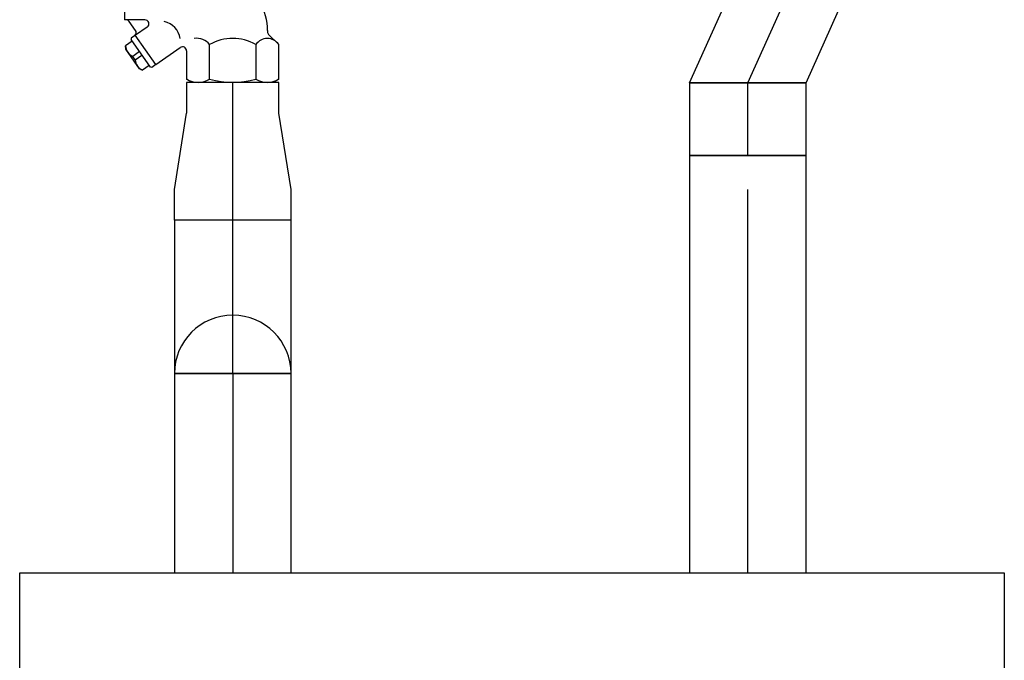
# Model space of a CAD drawing. Extents: x 41755 to 123924, y -112333 to 86187.
# Tile 568 of 582: x 102299 to 102363, y 84553 to 84595. Entities that reach past the tile are written whole.
import ezdxf
from ezdxf.enums import TextEntityAlignment as Align

# ---------------------------------------------------------------- set-up
doc = ezdxf.new("R2010")
doc.units = 0
doc.header["$LTSCALE"] = 50
doc.linetypes.add('DASHDOT', pattern=[1, 0.5, -0.25, 0, -0.25])
doc.layers.add('Ins-co', color=2, linetype='CONTINUOUS')
doc.layers.add('Ins-wod', color=4, linetype='CONTINUOUS')
doc.styles.add('CP_ATTR', font='ROMANS.SHX')

# ---------------------------------------------------------------- blocks, each defined once
blk = doc.blocks.new('_jgsjhjfhhfdf')
at = {"layer": 'Ins-wod'}
for p, q in [((-38.651, -232.045), (-34.632, -223.045)), ((-31.041, -232.045), (-27.022, -223.045)), ((-75.529, -225.57), (-75.529, -227.94)), ((-74.19, -227.94), (-75.529, -227.94)), ((-74.804, -228.63), (-75.209, -228.051)), ((-74.041, -228.412), (-74.814, -228.954)), ((-66.191, -228.643), (-66.191, -228.714)), ((-75.021, -229.336), (-75.461, -229.644)), ((-75.08, -229.14), (-75.096, -229.23)), ((-73.831, -231.036), (-75.096, -229.23)), ((-74.814, -228.954), (-75.08, -229.14)), ((-73.475, -230.866), (-74.819, -228.947)), ((-65.451, -229.562), (-66.115, -228.897)), ((-75.441, -229.868), (-75.461, -229.644)), ((-74.548, -231.143), (-75.441, -229.868)), ((-73.475, -230.866), (-71.879, -229.749)), ((-71.471, -229.961), (-71.471, -231.823)), ((-69.966, -231.823), (-69.966, -229.562)), ((-66.956, -229.562), (-66.956, -231.823)), ((-65.451, -231.823), (-65.451, -229.562)), ((-74.542, -230.02), (-74.982, -230.328)), ((-74.824, -230.553), (-74.982, -230.328)), ((-74.824, -230.553), (-74.385, -230.246)), ((-74.345, -231.237), (-74.548, -231.143)), ((-73.906, -230.93), (-74.345, -231.237)), ((-73.741, -231.052), (-73.831, -231.036)), ((-73.475, -230.866), (-73.741, -231.052)), ((-71.12, -232.026), (-71.471, -231.823)), ((-65.451, -231.823), (-65.802, -232.026)), ((-65.446, -232.026), (-71.476, -232.026)), ((-71.476, -232.026), (-71.476, -234.026)), ((-65.802, -232.026), (-71.12, -232.026)), ((-68.461, -234.026), (-68.461, -232.026)), ((-65.446, -234.026), (-65.446, -232.026)), ((-31.041, -232.045), (-38.651, -232.045)), ((-38.651, -232.045), (-38.651, -236.789)), ((-38.651, -232.045), (-38.651, -232.045)), ((-38.651, -232.045), (-31.041, -232.045)), ((-34.846, -236.789), (-34.846, -232.045)), ((-34.846, -232.045), (-34.846, -232.045)), ((-31.041, -236.789), (-31.041, -232.045)), ((-31.041, -232.045), (-31.041, -232.045)), ((-72.266, -239.026), (-71.476, -234.026)), ((-64.656, -239.026), (-65.446, -234.026)), ((-38.651, -236.789), (-31.041, -236.789)), ((-31.041, -236.789), (-38.651, -236.789)), ((-38.651, -236.789), (-38.651, -264.026)), ((-31.041, -264.026), (-31.041, -236.789)), ((-72.266, -241.026), (-72.266, -239.026)), ((-68.461, -241.026), (-68.461, -239.026)), ((-64.656, -241.026), (-64.656, -239.026)), ((-64.656, -241.026), (-72.266, -241.026)), ((-72.266, -241.026), (-72.266, -251.026)), ((-64.656, -241.026), (-72.266, -241.026)), ((-64.656, -251.026), (-64.656, -241.026)), ((-72.266, -251.026), (-72.266, -264.026)), ((-64.656, -251.026), (-72.266, -251.026)), ((-72.266, -251.026), (-64.656, -251.026)), ((-64.656, -264.026), (-64.656, -251.026)), ((-72.266, -264.026), (-64.656, -264.026)), ((-38.651, -264.026), (-31.041, -264.026))]:
    blk.add_line(p, q, dxfattribs=at)
at = {"layer": 'Ins-wod', "linetype": 'DASHDOT'}
for p, q in [((-34.846, -232.045), (-30.827, -223.045)), ((-68.461, -239.026), (-68.461, -234.026)), ((-34.846, -264.026), (-34.846, -236.789)), ((-68.461, -251.026), (-68.461, -241.026)), ((-68.461, -251.026), (-68.461, -264.026))]:
    blk.add_line(p, q, dxfattribs=at)
at = {"layer": 'Ins-wod'}
blk.add_lwpolyline([(-82.36, -264.026), (-18.115, -264.026), (-18.115, -286.125), (-82.36, -286.125)], close=True, dxfattribs=at)
for centre, radius, start, end in [((-69.888, -228.643), 3.696, 0, 59.12896), ((-75.421, -228.2), 0.259, 35, 90), ((-74.19, -228.2), 0.259, 305, 90), ((-73.17, -229.317), 1.284, 7.08923, 79.21049), ((-75.016, -228.779), 0.259, 319.47751, 35), ((-65.932, -228.714), 0.259, 180, 225), ((-70.809, -230.207), 1.061, 37.43828, 98.94788), ((-68.461, -232.168), 3.01, 60, 120), ((-66.203, -230.062), 0.904, 33.62643, 146.37357), ((-74.631, -229.573), 0.832, 184.88987, 245.11013), ((-71.731, -229.961), 0.259, 0, 125), ((-73.994, -230.482), 0.832, 184.88987, 245.11013), ((-70.719, -230.529), 1.497, 239.82357, 300.17643), ((-68.461, -226.342), 5.684, 254.64561, 285.35439), ((-66.203, -230.529), 1.497, 239.82357, 300.17643), ((-68.461, -251.026), 3.805, 0, 180)]:
    blk.add_arc(centre, radius, start, end, dxfattribs=at)
at = {"layer": 'Ins-wod', "style": 'CP_ATTR', "flags": 9}
for tag, p, height, rotation, width in [('PRODUCT-TYPE', (-15.448, -4.462), 0.000337, 180, 48.619691), ('PRODUCER', (-15.448, -4.462), 0.000337, 180, 48.619691), ('ARTICLE', (-15.448, -4.462), 0.000337, 180, 48.619691), ('OTHER', (-15.448, -4.462), 0.000337, 180, 48.619691), ('FLOW', (-15.448, -4.462), 0.000337, 180, 48.619691), ('NAME', (-15.448, -4.462), 0.000337, 180, 48.619691), ('OTHER', (-6.195, -13.707), 0.000337, 270, 1.595002), ('FLOW', (-6.195, -13.707), 0.000337, 270, 1.595002), ('ARTICLE', (-6.195, -13.707), 0.000337, 270, 1.595002), ('PRODUCT-TYPE', (-6.195, -13.707), 0.000337, 270, 1.595002), ('PRODUCER', (-6.195, -13.707), 0.000337, 270, 1.595002), ('NAME', (-6.195, -13.707), 0.000337, 270, 1.595002), ('PRODUCT-TYPE', (-6.195, -110.174), 0.000337, 90, 24.508066), ('PRODUCER', (-6.195, -110.174), 0.000337, 90, 24.508066), ('ARTICLE', (-6.195, -110.174), 0.000337, 90, 24.508066), ('OTHER', (-6.195, -110.174), 0.000337, 90, 24.508066), ('FLOW', (-6.195, -110.174), 0.000337, 90, 24.508066), ('NAME', (-6.195, -110.174), 0.000337, 90, 24.508066), ('OTHER', (-30.827, -162.987), 0.000761, 270, 7.892014), ('FLOW', (-30.827, -162.987), 0.000761, 270, 7.892014), ('ARTICLE', (-30.827, -162.987), 0.000761, 270, 7.892014), ('PRODUCT-TYPE', (-30.827, -162.987), 0.000761, 270, 7.892014), ('PRODUCER', (-30.827, -162.987), 0.000761, 270, 7.892014), ('NAME', (-30.827, -162.987), 0.000761, 270, 7.892014), ('PRODUCT-TYPE', (-68.461, -170.623), 0.000761, 90, 0.969593), ('PRODUCER', (-68.461, -170.623), 0.000761, 90, 0.969593), ('ARTICLE', (-68.461, -170.623), 0.000761, 90, 0.969593), ('OTHER', (-68.461, -170.623), 0.000761, 90, 0.969593), ('FLOW', (-68.461, -170.623), 0.000761, 90, 0.969593), ('NAME', (-68.461, -170.623), 0.000761, 90, 0.969593), ('PRODUCT-TYPE', (-68.461, -210.38), 0.000761, 90, 0.969593), ('PRODUCER', (-68.461, -210.38), 0.000761, 90, 0.969593), ('OTHER', (-68.461, -210.38), 0.000761, 90, 0.969593), ('ARTICLE', (-68.461, -210.38), 0.000761, 90, 0.969593), ('FLOW', (-68.461, -210.38), 0.000761, 90, 0.969593), ('NAME', (-68.461, -210.38), 0.000761, 90, 0.969593), ('PRODUCT-TYPE', (-34.846, -236.789), 0.000761, 90, 0.623389), ('PRODUCER', (-34.846, -236.789), 0.000761, 90, 0.623389), ('ARTICLE', (-34.846, -236.789), 0.000761, 90, 0.623389), ('OTHER', (-34.846, -236.789), 0.000761, 90, 0.623389), ('FLOW', (-34.846, -236.789), 0.000761, 90, 0.623389), ('NAME', (-34.846, -236.789), 0.000761, 90, 0.623389), ('OTHER', (-68.461, -241.026), 0.0001, 90, 1), ('FLOW', (-68.461, -241.026), 0.0001, 90, 1), ('ARTICLE', (-68.461, -241.026), 0.0001, 90, 1), ('PRODUCT-TYPE', (-68.461, -241.026), 0.0001, 90, 1), ('PRODUCER', (-68.461, -241.026), 0.0001, 90, 1), ('NAME', (-68.461, -241.026), 0.0001, 90, 1), ('PRODUCT-TYPE', (-68.461, -251.026), 0.000761, 90, 1.31406), ('PRODUCER', (-68.461, -251.026), 0.000761, 90, 1.31406), ('OTHER', (-68.461, -251.026), 0.000761, 90, 1.31406), ('ARTICLE', (-68.461, -251.026), 0.000761, 90, 1.31406), ('FLOW', (-68.461, -251.026), 0.000761, 90, 1.31406), ('NAME', (-68.461, -251.026), 0.000761, 90, 1.31406), ('OTHER', (-68.461, -251.026), 0.000761, 270, 1.708279), ('FLOW', (-68.461, -251.026), 0.000761, 270, 1.708279), ('ARTICLE', (-68.461, -251.026), 0.000761, 270, 1.708279), ('PRODUCT-TYPE', (-68.461, -251.026), 0.000761, 270, 1.708279), ('PRODUCER', (-68.461, -251.026), 0.000761, 270, 1.708279), ('NAME', (-68.461, -251.026), 0.000761, 270, 1.708279), ('PRODUCT-TYPE', (-280.439, -283.668), 0.000603, 180, 18.176861), ('PRODUCER', (-280.439, -283.668), 0.000603, 180, 18.176861), ('ARTICLE', (-280.439, -283.668), 0.000603, 180, 18.176861), ('OTHER', (-280.439, -283.668), 0.000603, 180, 18.176861), ('FLOW', (-280.439, -283.668), 0.000603, 180, 18.176861), ('NAME', (-280.439, -283.668), 0.000603, 180, 18.176861), ('PRODUCT-TYPE', (-66.727, -319.595), 0.000603, 90, 5.550504), ('PRODUCER', (-66.727, -319.595), 0.000603, 90, 5.550504), ('ARTICLE', (-66.727, -319.595), 0.000603, 90, 5.550504), ('OTHER', (-66.727, -319.595), 0.000603, 90, 5.550504), ('FLOW', (-66.727, -319.595), 0.000603, 90, 5.550504), ('NAME', (-66.727, -319.595), 0.000603, 90, 5.550504), ('PRODUCT-TYPE', (-10.994, -321.625), 0.0001, 90, 1), ('OTHER', (-10.994, -321.625), 0.0001, 90, 1), ('FLOW', (-10.994, -321.625), 0.0001, 90, 1), ('ARTICLE', (-10.994, -321.625), 0.0001, 90, 1), ('PRODUCER', (-10.994, -321.625), 0.0001, 90, 1), ('NAME', (-10.994, -321.625), 0.0001, 90, 1), ('PRODUCT-TYPE', (-68.264, -323.307), 0.000603, 225, 3.259505), ('PRODUCER', (-68.264, -323.307), 0.000603, 225, 3.259505), ('ARTICLE', (-68.264, -323.307), 0.000603, 225, 3.259505), ('OTHER', (-68.264, -323.307), 0.000603, 225, 3.259505), ('FLOW', (-68.264, -323.307), 0.000603, 225, 3.259505), ('NAME', (-68.264, -323.307), 0.000603, 225, 3.259505), ('PRODUCT-TYPE', (-10.994, -324.584), 0.000603, 90, 0.490663), ('PRODUCER', (-10.994, -324.584), 0.000603, 90, 0.490663), ('OTHER', (-10.994, -324.584), 0.000603, 90, 0.490663), ('FLOW', (-10.994, -324.584), 0.000603, 90, 0.490663), ('ARTICLE', (-10.994, -324.584), 0.000603, 90, 0.490663), ('NAME', (-10.994, -324.584), 0.000603, 90, 0.490663), ('OTHER', (-68.106, -328.248), 0.000213, 270, 2.751934), ('FLOW', (-68.106, -328.248), 0.000213, 270, 2.751934), ('ARTICLE', (-68.106, -328.248), 0.000213, 270, 2.751934), ('PRODUCT-TYPE', (-68.106, -328.248), 0.000213, 270, 2.751934), ('PRODUCER', (-68.106, -328.248), 0.000213, 270, 2.751934), ('NAME', (-68.106, -328.248), 0.000213, 270, 2.751934), ('OTHER', (-10.994, -334.584), 0.000603, 270, 2.727353), ('FLOW', (-10.994, -334.584), 0.000603, 270, 2.727353), ('ARTICLE', (-10.994, -334.584), 0.000603, 270, 2.727353), ('PRODUCT-TYPE', (-10.994, -334.584), 0.000603, 270, 2.727353), ('PRODUCER', (-10.994, -334.584), 0.000603, 270, 2.727353), ('NAME', (-10.994, -334.584), 0.000603, 270, 2.727353), ('OTHER', (-68.106, -343.769), 0.000213, 270, 2.751934), ('FLOW', (-68.106, -343.769), 0.000213, 270, 2.751934), ('ARTICLE', (-68.106, -343.769), 0.000213, 270, 2.751934), ('PRODUCT-TYPE', (-68.106, -343.769), 0.000213, 270, 2.751934), ('PRODUCER', (-68.106, -343.769), 0.000213, 270, 2.751934), ('NAME', (-68.106, -343.769), 0.000213, 270, 2.751934), ('OTHER', (-10.994, -406.792), 0.0001, 270, 1), ('FLOW', (-10.994, -406.792), 0.0001, 270, 1), ('ARTICLE', (-10.994, -406.792), 0.0001, 270, 1), ('PRODUCT-TYPE', (-10.994, -406.792), 0.0001, 270, 1), ('PRODUCER', (-10.994, -406.792), 0.0001, 270, 1), ('NAME', (-10.994, -406.792), 0.0001, 270, 1), ('PRODUCT-TYPE', (-10.994, -428.147), 0.000603, 90, 17.159626), ('PRODUCT-TYPE', (-10.994, -428.147), 0.000603, 90, 15.082723), ('PRODUCER', (-10.994, -428.147), 0.000603, 90, 17.159626), ('PRODUCER', (-10.994, -428.147), 0.000603, 90, 15.082723), ('ARTICLE', (-10.994, -428.147), 0.000603, 90, 17.159626), ('ARTICLE', (-10.994, -428.147), 0.000603, 90, 15.082723), ('OTHER', (-10.994, -428.147), 0.000603, 90, 17.159626), ('OTHER', (-10.994, -428.147), 0.000603, 90, 15.082723), ('FLOW', (-10.994, -428.147), 0.000603, 90, 17.159626), ('NAME', (-10.994, -428.147), 0.000603, 90, 17.159626), ('NAME', (-10.994, -428.147), 0.000603, 90, 15.082723), ('FLOW', (-10.994, -428.147), 0.000603, 90, 15.082723), ('PRODUCT-TYPE', (-216.102, -610.33), 0.000603, 90, 18.979779), ('PRODUCER', (-216.102, -610.33), 0.000603, 90, 18.979779), ('ARTICLE', (-216.102, -610.33), 0.000603, 90, 18.979779), ('OTHER', (-216.102, -610.33), 0.000603, 90, 18.979779), ('NAME', (-216.102, -610.33), 0.000603, 90, 18.979779), ('FLOW', (-216.102, -610.33), 0.000603, 90, 18.979779), ('PRODUCT-TYPE', (-225.347, -619.575), 0.000603, 180, 25.057534), ('PRODUCER', (-225.347, -619.575), 0.000603, 180, 25.057534), ('ARTICLE', (-225.347, -619.575), 0.000603, 180, 25.057534), ('OTHER', (-225.347, -619.575), 0.000603, 180, 25.057534), ('FLOW', (-225.347, -619.575), 0.000603, 180, 25.057534), ('NAME', (-225.347, -619.575), 0.000603, 180, 25.057534)]:
    blk.add_attdef(tag, p, '', height=height, rotation=rotation, dxfattribs=dict(at, width=width))
at = {"layer": 'Ins-wod', "style": 'CP_ATTR', "text_generation_flag": 4, "width": 1, "flags": 9}
for tag in ['OTHER', 'FLOW', 'ARTICLE', 'PRODUCT-TYPE', 'PRODUCER', 'NAME']:
    blk.add_attdef(tag, (-15.44, -4.462), '', height=0.0001, dxfattribs=at)
at = {"layer": 'Ins-wod', "style": 'CP_ATTR', "text_generation_flag": 4, "flags": 9}
for tag, p, height, rotation, width in [('OTHER', (-188.541, -13.707), 0.0001, 90, 1), ('ARTICLE', (-188.541, -13.707), 0.0001, 90, 1), ('PRODUCT-TYPE', (-188.541, -13.707), 0.0001, 90, 1), ('PRODUCER', (-188.541, -13.707), 0.0001, 90, 1), ('FLOW', (-188.541, -13.707), 0.0001, 90, 1), ('NAME', (-188.541, -13.707), 0.0001, 90, 1), ('OTHER', (-68.461, -146.866), 0.000761, 270, 0.969593), ('FLOW', (-68.461, -146.866), 0.000761, 270, 0.969593), ('ARTICLE', (-68.461, -146.866), 0.000761, 270, 0.969593), ('PRODUCT-TYPE', (-68.461, -146.866), 0.000761, 270, 0.969593), ('PRODUCER', (-68.461, -146.866), 0.000761, 270, 0.969593), ('NAME', (-68.461, -146.866), 0.000761, 270, 0.969593), ('ARTICLE', (-68.461, -146.866), 0.0001, 90, 1), ('PRODUCT-TYPE', (-68.461, -146.866), 0.0001, 90, 1), ('PRODUCER', (-68.461, -146.866), 0.0001, 90, 1), ('OTHER', (-68.461, -146.866), 0.0001, 90, 1), ('FLOW', (-68.461, -146.866), 0.0001, 90, 1), ('NAME', (-68.461, -146.866), 0.0001, 90, 1), ('OTHER', (-30.827, -162.987), 0.0001, 90, 1), ('FLOW', (-30.827, -162.987), 0.0001, 90, 1), ('ARTICLE', (-30.827, -162.987), 0.0001, 90, 1), ('PRODUCT-TYPE', (-30.827, -162.987), 0.0001, 90, 1), ('PRODUCER', (-30.827, -162.987), 0.0001, 90, 1), ('NAME', (-30.827, -162.987), 0.0001, 90, 1), ('OTHER', (-68.461, -186.623), 0.000761, 270, 0.969593), ('FLOW', (-68.461, -186.623), 0.000761, 270, 0.969593), ('ARTICLE', (-68.461, -186.623), 0.000761, 270, 0.969593), ('PRODUCT-TYPE', (-68.461, -186.623), 0.000761, 270, 0.969593), ('PRODUCER', (-68.461, -186.623), 0.000761, 270, 0.969593), ('NAME', (-68.461, -186.623), 0.000761, 270, 0.969593), ('OTHER', (-68.461, -210.38), 0.0001, 270, 1), ('FLOW', (-68.461, -210.38), 0.0001, 270, 1), ('ARTICLE', (-68.461, -210.38), 0.0001, 270, 1), ('PRODUCT-TYPE', (-68.461, -210.38), 0.0001, 270, 1), ('PRODUCER', (-68.461, -210.38), 0.0001, 270, 1), ('NAME', (-68.461, -210.38), 0.0001, 270, 1), ('OTHER', (-34.846, -232.045), 0.0001, 90, 1), ('ARTICLE', (-34.846, -232.045), 0.0001, 90, 1), ('PRODUCT-TYPE', (-34.846, -232.045), 0.0001, 90, 1), ('PRODUCER', (-34.846, -232.045), 0.0001, 90, 1), ('FLOW', (-34.846, -232.045), 0.0001, 90, 1), ('NAME', (-34.846, -232.045), 0.0001, 90, 1), ('OTHER', (-390.045, -283.668), 0.0001, 180, 1), ('ARTICLE', (-390.045, -283.668), 0.0001, 180, 1), ('PRODUCT-TYPE', (-390.045, -283.668), 0.0001, 180, 1), ('PRODUCER', (-390.045, -283.668), 0.0001, 180, 1), ('FLOW', (-390.045, -283.668), 0.0001, 180, 1), ('NAME', (-390.045, -283.668), 0.0001, 180, 1), ('OTHER', (-66.727, -319.595), 0.0001, 270, 1), ('FLOW', (-66.727, -319.595), 0.0001, 270, 1), ('ARTICLE', (-66.727, -319.595), 0.0001, 270, 1), ('PRODUCT-TYPE', (-66.727, -319.595), 0.0001, 270, 1), ('PRODUCER', (-66.727, -319.595), 0.0001, 270, 1), ('NAME', (-66.727, -319.595), 0.0001, 270, 1), ('OTHER', (-82.162, -337.205), 0.0001, 225, 1), ('FLOW', (-82.162, -337.205), 0.0001, 225, 1), ('ARTICLE', (-82.162, -337.205), 0.0001, 225, 1), ('PRODUCT-TYPE', (-82.162, -337.205), 0.0001, 225, 1), ('PRODUCER', (-82.162, -337.205), 0.0001, 225, 1), ('NAME', (-82.162, -337.205), 0.0001, 225, 1), ('PRODUCT-TYPE', (-10.994, -373.792), 0.0001, 90, 1), ('OTHER', (-10.994, -373.792), 0.0001, 90, 1), ('FLOW', (-10.994, -373.792), 0.0001, 90, 1), ('ARTICLE', (-10.994, -373.792), 0.0001, 90, 1), ('PRODUCER', (-10.994, -373.792), 0.0001, 90, 1), ('NAME', (-10.994, -373.792), 0.0001, 90, 1), ('NAME', (-272.911, -422.539), 0.0001, 310, 1), ('PRODUCER', (-272.911, -422.539), 0.0001, 310, 1), ('PRODUCT-TYPE', (-272.911, -422.539), 0.0001, 310, 1), ('ARTICLE', (-272.911, -422.539), 0.0001, 310, 1), ('FLOW', (-272.911, -422.539), 0.0001, 310, 1), ('OTHER', (-272.911, -422.539), 0.0001, 310, 1), ('PRODUCT-TYPE', (-376.444, -619.575), 0.0001, 180, 1), ('OTHER', (-376.444, -619.575), 0.0001, 180, 1), ('FLOW', (-376.444, -619.575), 0.0001, 180, 1), ('ARTICLE', (-376.444, -619.575), 0.0001, 180, 1), ('PRODUCER', (-376.444, -619.575), 0.0001, 180, 1), ('NAME', (-376.444, -619.575), 0.0001, 180, 1)]:
    blk.add_attdef(tag, p, '', height=height, rotation=rotation, dxfattribs=dict(at, width=width))
at = {"layer": 'Ins-wod', "style": 'CP_ATTR', "width": 1, "flags": 9}
for tag in ['OTHER', 'WEIGHT', 'VOLTAGE', 'POWER', 'FLOW', 'TEMPERATURE', 'PN', 'DN', 'CHARACTER', 'ORDER-NO', 'PRODUCT-TYPE', 'ARTICLE', 'PRODUCER', 'NUMBER', 'GROUP', 'NAME']:
    blk.add_attdef(tag, text='', height=0.00005, rotation=270, dxfattribs=at).set_placement((-6.198, -18.991), align=Align.MIDDLE_LEFT)
at = {"layer": 'Ins-wod', "style": 'CP_ATTR', "flags": 9}
for tag, p, height, width in [('ARTICLE', (-55.046, -133.451), 0.000761, 4.892514), ('OTHER', (-55.046, -133.451), 0.000761, 4.892514), ('NAME', (-55.046, -133.451), 0.000761, 4.892514), ('PRODUCER', (-55.046, -133.451), 0.000761, 4.892514), ('PRODUCT-TYPE', (-55.046, -133.451), 0.000761, 4.892514), ('FLOW', (-55.046, -133.451), 0.000761, 4.892514), ('OTHER', (-25.577, -157.737), 0.000761, 0.854973), ('FLOW', (-25.577, -157.737), 0.000761, 0.854973), ('ARTICLE', (-25.577, -157.737), 0.000761, 0.854973), ('PRODUCT-TYPE', (-25.577, -157.737), 0.000761, 0.854973), ('PRODUCER', (-25.577, -157.737), 0.000761, 0.854973), ('NAME', (-25.577, -157.737), 0.000761, 0.854973), ('OTHER', (-225.347, -619.575), 0.0001, 1), ('FLOW', (-225.347, -619.575), 0.0001, 1), ('ARTICLE', (-225.347, -619.575), 0.0001, 1), ('PRODUCT-TYPE', (-225.347, -619.575), 0.0001, 1), ('PRODUCER', (-225.347, -619.575), 0.0001, 1), ('NAME', (-225.347, -619.575), 0.0001, 1)]:
    blk.add_attdef(tag, p, '', height=height, dxfattribs=dict(at, width=width))
at = {"layer": 'Ins-wod', "style": 'CP_ATTR', "text_generation_flag": 4, "width": 1, "flags": 9}
for tag, rotation, p in [('FLOW', 270, (-68.455, -154.153)), ('TEMPERATURE', 270, (-68.454, -154.153)), ('CHARACTER', 270, (-68.455, -154.153)), ('NUMBER', 270, (-68.454, -154.153)), ('NAME', 270, (-68.455, -154.153)), ('OTHER', 270, (-68.455, -154.154)), ('WEIGHT', 270, (-68.455, -154.154)), ('VOLTAGE', 270, (-68.454, -154.154)), ('PN', 270, (-68.455, -154.154)), ('ARTICLE', 270, (-68.455, -154.154)), ('PRODUCER', 270, (-68.455, -154.154)), ('GROUP', 270, (-68.454, -154.154)), ('ORDER-NO', 270, (-68.454, -154.153)), ('PRODUCT-TYPE', 270, (-68.454, -154.153)), ('POWER', 270, (-68.454, -154.154)), ('DN', 270, (-68.454, -154.154)), ('OTHER', 270, (-68.455, -193.911)), ('WEIGHT', 270, (-68.455, -193.911)), ('VOLTAGE', 270, (-68.454, -193.911)), ('FLOW', 270, (-68.455, -193.911)), ('TEMPERATURE', 270, (-68.454, -193.911)), ('PN', 270, (-68.455, -193.911)), ('CHARACTER', 270, (-68.455, -193.911)), ('ARTICLE', 270, (-68.455, -193.911)), ('PRODUCER', 270, (-68.455, -193.911)), ('NUMBER', 270, (-68.454, -193.911)), ('GROUP', 270, (-68.454, -193.911)), ('NAME', 270, (-68.455, -193.911)), ('POWER', 270, (-68.454, -193.911)), ('DN', 270, (-68.454, -193.911)), ('ORDER-NO', 270, (-68.454, -193.911)), ('PRODUCT-TYPE', 270, (-68.454, -193.911)), ('OTHER', 180, (-292.519, -283.673)), ('WEIGHT', 180, (-292.52, -283.673)), ('VOLTAGE', 180, (-292.52, -283.673)), ('POWER', 180, (-292.52, -283.673)), ('TEMPERATURE', 180, (-292.519, -283.673)), ('DN', 180, (-292.52, -283.673)), ('CHARACTER', 180, (-292.519, -283.673)), ('ORDER-NO', 180, (-292.519, -283.673)), ('PRODUCT-TYPE', 180, (-292.519, -283.673)), ('ARTICLE', 180, (-292.52, -283.673)), ('PRODUCER', 180, (-292.519, -283.673)), ('GROUP', 180, (-292.52, -283.673)), ('FLOW', 180, (-292.519, -283.673)), ('PN', 180, (-292.519, -283.673)), ('NUMBER', 180, (-292.519, -283.673)), ('NAME', 180, (-292.519, -283.673)), ('OTHER', 270, (-10.988, -324.493)), ('WEIGHT', 270, (-10.988, -324.493)), ('VOLTAGE', 270, (-10.988, -324.493)), ('POWER', 270, (-10.988, -324.493)), ('FLOW', 270, (-10.988, -324.493)), ('TEMPERATURE', 270, (-10.988, -324.493)), ('PN', 270, (-10.988, -324.493)), ('CHARACTER', 270, (-10.988, -324.493)), ('ORDER-NO', 270, (-10.988, -324.493)), ('PRODUCT-TYPE', 270, (-10.988, -324.493)), ('ARTICLE', 270, (-10.988, -324.493)), ('PRODUCER', 270, (-10.988, -324.493)), ('NUMBER', 270, (-10.988, -324.493)), ('GROUP', 270, (-10.988, -324.493)), ('NAME', 270, (-10.988, -324.493)), ('DN', 270, (-10.988, -324.494)), ('OTHER', 270, (-10.99, -373.701)), ('WEIGHT', 270, (-10.99, -373.701)), ('VOLTAGE', 270, (-10.99, -373.701)), ('FLOW', 270, (-10.99, -373.701)), ('TEMPERATURE', 270, (-10.99, -373.701)), ('PN', 270, (-10.99, -373.701)), ('CHARACTER', 270, (-10.99, -373.701)), ('ORDER-NO', 270, (-10.99, -373.701)), ('PRODUCT-TYPE', 270, (-10.99, -373.701)), ('ARTICLE', 270, (-10.99, -373.701)), ('PRODUCER', 270, (-10.99, -373.701)), ('NUMBER', 270, (-10.99, -373.701)), ('NAME', 270, (-10.99, -373.701)), ('POWER', 270, (-10.99, -373.702)), ('DN', 270, (-10.99, -373.702)), ('GROUP', 270, (-10.99, -373.702))]:
    blk.add_attdef(tag, text='', height=0.00005, rotation=rotation, dxfattribs=at).set_placement(p, align=Align.MIDDLE_LEFT)
at = {"layer": 'Ins-wod', "style": 'CP_ATTR', "flags": 9}
for tag, rotation, p in [('OTHER', 90, (-68.455, -163.336)), ('WEIGHT', 90, (-68.455, -163.335)), ('VOLTAGE', 90, (-68.454, -163.335)), ('TEMPERATURE', 90, (-68.454, -163.336)), ('CHARACTER', 90, (-68.455, -163.336)), ('ARTICLE', 90, (-68.455, -163.335)), ('PRODUCER', 90, (-68.455, -163.336)), ('GROUP', 90, (-68.454, -163.335)), ('FLOW', 90, (-68.455, -163.336)), ('PN', 90, (-68.455, -163.336)), ('NUMBER', 90, (-68.454, -163.336)), ('NAME', 90, (-68.455, -163.336)), ('POWER', 90, (-68.454, -163.335)), ('DN', 90, (-68.454, -163.335)), ('ORDER-NO', 90, (-68.454, -163.336)), ('PRODUCT-TYPE', 90, (-68.454, -163.336)), ('WEIGHT', 90, (-68.455, -203.093)), ('VOLTAGE', 90, (-68.454, -203.093)), ('ARTICLE', 90, (-68.455, -203.093)), ('PRODUCER', 90, (-68.455, -203.093)), ('GROUP', 90, (-68.454, -203.093)), ('OTHER', 90, (-68.455, -203.093)), ('FLOW', 90, (-68.455, -203.093)), ('TEMPERATURE', 90, (-68.454, -203.093)), ('PN', 90, (-68.455, -203.093)), ('CHARACTER', 90, (-68.455, -203.093)), ('NUMBER', 90, (-68.454, -203.093)), ('NAME', 90, (-68.455, -203.093)), ('POWER', 90, (-68.454, -203.093)), ('DN', 90, (-68.454, -203.092)), ('ORDER-NO', 90, (-68.454, -203.093)), ('PRODUCT-TYPE', 90, (-68.454, -203.093)), ('OTHER', 90, (-10.989, -358.821)), ('WEIGHT', 90, (-10.989, -358.821)), ('VOLTAGE', 90, (-10.989, -358.821)), ('POWER', 90, (-10.989, -358.821)), ('FLOW', 90, (-10.989, -358.821)), ('TEMPERATURE', 90, (-10.989, -358.821)), ('PN', 90, (-10.989, -358.821)), ('DN', 90, (-10.989, -358.821)), ('CHARACTER', 90, (-10.989, -358.821)), ('ORDER-NO', 90, (-10.989, -358.821)), ('PRODUCT-TYPE', 90, (-10.989, -358.821)), ('ARTICLE', 90, (-10.989, -358.821)), ('PRODUCER', 90, (-10.989, -358.821)), ('NUMBER', 90, (-10.989, -358.821)), ('GROUP', 90, (-10.989, -358.821)), ('NAME', 90, (-10.989, -358.821)), ('OTHER', 90, (-10.99, -406.883)), ('WEIGHT', 90, (-10.99, -406.883)), ('VOLTAGE', 90, (-10.99, -406.883)), ('POWER', 90, (-10.99, -406.883)), ('FLOW', 90, (-10.99, -406.884)), ('TEMPERATURE', 90, (-10.99, -406.884)), ('PN', 90, (-10.99, -406.883)), ('DN', 90, (-10.99, -406.883)), ('CHARACTER', 90, (-10.99, -406.884)), ('ORDER-NO', 90, (-10.99, -406.884)), ('PRODUCT-TYPE', 90, (-10.99, -406.884)), ('ARTICLE', 90, (-10.99, -406.883)), ('PRODUCER', 90, (-10.99, -406.883)), ('NUMBER', 90, (-10.99, -406.884)), ('GROUP', 90, (-10.99, -406.883)), ('NAME', 90, (-10.99, -406.884)), ('OTHER', 39.77849, (-27.699, -444.522)), ('WEIGHT', 39.77849, (-27.699, -444.521)), ('VOLTAGE', 39.77849, (-27.699, -444.521)), ('POWER', 39.77849, (-27.699, -444.521)), ('TEMPERATURE', 39.77849, (-27.699, -444.522)), ('PN', 39.77849, (-27.699, -444.522)), ('DN', 39.77849, (-27.699, -444.521)), ('CHARACTER', 39.77849, (-27.699, -444.522)), ('ORDER-NO', 39.77849, (-27.699, -444.522)), ('PRODUCT-TYPE', 39.77849, (-27.699, -444.522)), ('ARTICLE', 39.77849, (-27.699, -444.521)), ('PRODUCER', 39.77849, (-27.699, -444.521)), ('GROUP', 39.77849, (-27.699, -444.521)), ('FLOW', 39.77849, (-27.699, -444.522)), ('NUMBER', 39.77849, (-27.699, -444.522)), ('NAME', 39.77849, (-27.699, -444.522)), ('OTHER', 92.87046, (-268.225, -458.633)), ('WEIGHT', 92.87046, (-268.225, -458.632)), ('VOLTAGE', 92.87046, (-268.225, -458.632)), ('POWER', 92.87046, (-268.225, -458.632)), ('TEMPERATURE', 92.87046, (-268.225, -458.633)), ('PN', 92.87046, (-268.225, -458.633)), ('DN', 92.87046, (-268.225, -458.632)), ('CHARACTER', 92.87046, (-268.225, -458.633)), ('ORDER-NO', 92.87046, (-268.225, -458.633)), ('PRODUCT-TYPE', 92.87046, (-268.225, -458.633)), ('ARTICLE', 92.87046, (-268.225, -458.632)), ('PRODUCER', 92.87046, (-268.225, -458.632)), ('NUMBER', 92.87046, (-268.225, -458.633)), ('GROUP', 92.87046, (-268.225, -458.632)), ('FLOW', 92.87046, (-268.225, -458.633)), ('NAME', 92.87046, (-268.225, -458.633)), ('WEIGHT', 39.77849, (-53.753, -466.214)), ('VOLTAGE', 39.77849, (-53.753, -466.214)), ('POWER', 39.77849, (-53.753, -466.214)), ('DN', 39.77849, (-53.753, -466.214)), ('ARTICLE', 39.77849, (-53.753, -466.214)), ('PRODUCER', 39.77849, (-53.753, -466.214)), ('GROUP', 39.77849, (-53.753, -466.214)), ('OTHER', 39.77849, (-53.753, -466.214)), ('FLOW', 39.77849, (-53.753, -466.214)), ('TEMPERATURE', 39.77849, (-53.753, -466.214)), ('PN', 39.77849, (-53.753, -466.214)), ('CHARACTER', 39.77849, (-53.753, -466.214)), ('ORDER-NO', 39.77849, (-53.753, -466.214)), ('PRODUCT-TYPE', 39.77849, (-53.753, -466.214)), ('NUMBER', 39.77849, (-53.753, -466.214)), ('NAME', 39.77849, (-53.753, -466.214)), ('NAME', 90, (-216.097, -517.257)), ('GROUP', 90, (-216.097, -517.257)), ('NUMBER', 90, (-216.097, -517.257)), ('PRODUCER', 90, (-216.097, -517.257)), ('ARTICLE', 90, (-216.097, -517.257)), ('PRODUCT-TYPE', 90, (-216.097, -517.257)), ('ORDER-NO', 90, (-216.097, -517.257)), ('CHARACTER', 90, (-216.097, -517.257)), ('DN', 90, (-216.097, -517.257)), ('PN', 90, (-216.097, -517.257)), ('TEMPERATURE', 90, (-216.097, -517.257)), ('FLOW', 90, (-216.097, -517.257)), ('POWER', 90, (-216.097, -517.257)), ('VOLTAGE', 90, (-216.097, -517.257)), ('WEIGHT', 90, (-216.097, -517.257)), ('OTHER', 90, (-216.097, -517.257)), ('GROUP', 90, (-216.096, -532.316)), ('PRODUCER', 90, (-216.096, -532.316)), ('ARTICLE', 90, (-216.096, -532.316)), ('PRODUCT-TYPE', 90, (-216.096, -532.316)), ('DN', 90, (-216.096, -532.315)), ('POWER', 90, (-216.096, -532.316)), ('VOLTAGE', 90, (-216.096, -532.316)), ('WEIGHT', 90, (-216.096, -532.316)), ('NAME', 90, (-216.096, -532.316)), ('NUMBER', 90, (-216.096, -532.316)), ('ORDER-NO', 90, (-216.096, -532.316)), ('CHARACTER', 90, (-216.096, -532.316)), ('PN', 90, (-216.096, -532.316)), ('TEMPERATURE', 90, (-216.096, -532.316)), ('FLOW', 90, (-216.096, -532.316)), ('OTHER', 90, (-216.096, -532.316)), ('OTHER', 65.34271, (-236.504, -547.705)), ('WEIGHT', 65.34271, (-236.504, -547.705)), ('VOLTAGE', 65.34271, (-236.504, -547.705)), ('POWER', 65.34271, (-236.504, -547.705)), ('FLOW', 65.34271, (-236.504, -547.705)), ('TEMPERATURE', 65.34271, (-236.504, -547.705)), ('PN', 65.34271, (-236.504, -547.705)), ('DN', 65.34271, (-236.504, -547.705)), ('CHARACTER', 65.34271, (-236.504, -547.705)), ('ORDER-NO', 65.34271, (-236.504, -547.705)), ('PRODUCT-TYPE', 65.34271, (-236.504, -547.705)), ('ARTICLE', 65.34271, (-236.504, -547.705)), ('PRODUCER', 65.34271, (-236.504, -547.705)), ('NUMBER', 65.34271, (-236.504, -547.705)), ('GROUP', 65.34271, (-236.504, -547.705)), ('NAME', 65.34271, (-236.504, -547.705))]:
    blk.add_attdef(tag, text='', height=0.00005, rotation=rotation, dxfattribs=at).set_placement(p, align=Align.MIDDLE_LEFT)
at = {"layer": 'Ins-wod', "linetype": 'ByBlock', "style": 'CP_ATTR', "flags": 9}
for tag, p, height, width in [('PRODUCT-TYPE', (-34.846, -264.026), 0.000761, 3.579097), ('PRODUCER', (-34.846, -264.026), 0.000761, 3.579097), ('ARTICLE', (-34.846, -264.026), 0.000761, 3.579097), ('OTHER', (-34.846, -264.026), 0.000761, 3.579097), ('FLOW', (-34.846, -264.026), 0.000761, 3.579097), ('NAME', (-34.846, -264.026), 0.000761, 3.579097), ('PRODUCT-TYPE', (-399.29, -274.423), 0.000603, 41.632556), ('PRODUCER', (-399.29, -274.423), 0.000603, 41.632556), ('ARTICLE', (-399.29, -274.423), 0.000603, 41.632556), ('OTHER', (-399.29, -274.423), 0.000603, 41.632556), ('FLOW', (-399.29, -274.423), 0.000603, 41.632556), ('NAME', (-399.29, -274.423), 0.000603, 41.632556)]:
    blk.add_attdef(tag, p, '', height=height, rotation=90, dxfattribs=dict(at, width=width))
at = {"layer": 'Ins-wod', "style": 'CP_ATTR', "flags": 9}
for tag, p, height, rotation, oblique, width in [('OTHER', (-271.047, -292.274), 0.0001, 95, 360, 1), ('FLOW', (-271.047, -292.274), 0.0001, 95, 360, 1), ('ARTICLE', (-271.047, -292.274), 0.0001, 95, 360, 1), ('PRODUCT-TYPE', (-271.047, -292.274), 0.0001, 95, 360, 1), ('PRODUCER', (-271.047, -292.274), 0.0001, 95, 360, 1), ('NAME', (-271.047, -292.274), 0.0001, 95, 360, 1), ('PRODUCT-TYPE', (-270.795, -295.151), 0.000603, 95, 0, 0.478976), ('ARTICLE', (-270.795, -295.151), 0.000603, 95, 0, 0.478976), ('PRODUCER', (-270.795, -295.151), 0.000603, 95, 0, 0.478976), ('OTHER', (-270.795, -295.151), 0.000603, 95, 0, 0.478976), ('FLOW', (-270.795, -295.151), 0.000603, 95, 0, 0.478976), ('NAME', (-270.795, -295.151), 0.000603, 95, 0, 0.478976), ('OTHER', (-270.133, -302.722), 0.0001, 95, 360, 1), ('ARTICLE', (-270.133, -302.722), 0.0001, 95, 360, 1), ('PRODUCT-TYPE', (-270.133, -302.722), 0.0001, 95, 360, 1), ('PRODUCER', (-270.133, -302.722), 0.0001, 95, 360, 1), ('FLOW', (-270.133, -302.722), 0.0001, 95, 360, 1), ('NAME', (-270.133, -302.722), 0.0001, 95, 360, 1), ('OTHER', (-272.911, -311.535), 0.0001, 50, 0, 1), ('FLOW', (-272.911, -311.535), 0.0001, 50, 0, 1), ('ARTICLE', (-272.911, -311.535), 0.0001, 50, 0, 1), ('PRODUCT-TYPE', (-272.911, -311.535), 0.0001, 50, 0, 1), ('PRODUCER', (-272.911, -311.535), 0.0001, 50, 0, 1), ('NAME', (-272.911, -311.535), 0.0001, 50, 0, 1), ('PRODUCT-TYPE', (-279.339, -319.195), 0.000483, 50, 0, 2.070393), ('PRODUCER', (-279.339, -319.195), 0.000483, 50, 0, 2.070393), ('OTHER', (-279.339, -319.195), 0.000483, 50, 0, 2.070393), ('FLOW', (-279.339, -319.195), 0.000483, 50, 0, 2.070393), ('NAME', (-279.339, -319.195), 0.000483, 50, 0, 2.070393), ('ARTICLE', (-279.339, -319.195), 0.000483, 50, 0, 2.070393), ('OTHER', (-279.339, -414.879), 0.000483, 310, 360, 2.070393), ('FLOW', (-279.339, -414.879), 0.000483, 310, 360, 2.070393), ('ARTICLE', (-279.339, -414.879), 0.000483, 310, 360, 2.070393), ('PRODUCT-TYPE', (-279.339, -414.879), 0.000483, 310, 360, 2.070393), ('PRODUCER', (-279.339, -414.879), 0.000483, 310, 360, 2.070393), ('NAME', (-279.339, -414.879), 0.000483, 310, 360, 2.070393), ('ARTICLE', (-259.91, -420.439), 0.000603, 24.99985, 360, 32.251138), ('OTHER', (-259.91, -420.439), 0.000603, 24.99985, 360, 32.251138), ('PRODUCT-TYPE', (-259.91, -420.439), 0.000603, 24.99985, 360, 32.251138), ('PRODUCER', (-259.91, -420.439), 0.000603, 24.99985, 360, 32.251138), ('FLOW', (-259.91, -420.439), 0.000603, 24.99985, 360, 32.251138), ('NAME', (-259.91, -420.439), 0.000603, 24.99985, 360, 32.251138), ('OTHER', (-272.911, -422.539), 0.0001, 309.99985, 360, 1), ('FLOW', (-272.911, -422.539), 0.0001, 309.99985, 360, 1), ('ARTICLE', (-272.911, -422.539), 0.0001, 309.99985, 360, 1), ('PRODUCT-TYPE', (-272.911, -422.539), 0.0001, 309.99985, 360, 1), ('PRODUCER', (-272.911, -422.539), 0.0001, 309.99985, 360, 1), ('NAME', (-272.911, -422.539), 0.0001, 309.99985, 360, 1), ('PRODUCT-TYPE', (-266.671, -423.923), 0.0001, 24.99985, 360, 1), ('OTHER', (-266.671, -423.923), 0.0001, 24.99985, 360, 1), ('FLOW', (-266.671, -423.923), 0.0001, 24.99985, 360, 1), ('ARTICLE', (-266.671, -423.923), 0.0001, 24.99985, 360, 1), ('PRODUCER', (-266.671, -423.923), 0.0001, 24.99985, 360, 1), ('NAME', (-266.671, -423.923), 0.0001, 24.99985, 360, 1), ('PRODUCT-TYPE', (-12.885, -432.182), 0.000603, 219.77849, 360, 0.69475), ('PRODUCER', (-12.885, -432.182), 0.000603, 219.77849, 360, 0.69475), ('OTHER', (-12.885, -432.182), 0.000603, 219.77849, 360, 0.69475), ('FLOW', (-12.885, -432.182), 0.000603, 219.77849, 360, 0.69475), ('ARTICLE', (-12.885, -432.182), 0.000603, 219.77849, 360, 0.69475), ('NAME', (-12.885, -432.182), 0.000603, 219.77849, 360, 0.69475), ('PRODUCT-TYPE', (-12.885, -432.182), 0.0001, 39.77849, 360, 1), ('OTHER', (-12.885, -432.182), 0.0001, 39.77849, 360, 1), ('FLOW', (-12.885, -432.182), 0.0001, 39.77849, 360, 1), ('ARTICLE', (-12.885, -432.182), 0.0001, 39.77849, 360, 1), ('PRODUCER', (-12.885, -432.182), 0.0001, 39.77849, 360, 1), ('NAME', (-12.885, -432.182), 0.0001, 39.77849, 360, 1), ('PRODUCT-TYPE', (-46.002, -459.753), 0.000603, 39.77849, 360, 3.963886), ('PRODUCER', (-46.002, -459.753), 0.000603, 39.77849, 360, 3.963886), ('ARTICLE', (-46.002, -459.753), 0.000603, 39.77849, 360, 3.963886), ('OTHER', (-46.002, -459.753), 0.000603, 39.77849, 360, 3.963886), ('FLOW', (-46.002, -459.753), 0.000603, 39.77849, 360, 3.963886), ('NAME', (-46.002, -459.753), 0.000603, 39.77849, 360, 3.963886), ('PRODUCT-TYPE', (-279.339, -494.195), 0.000483, 50, 0, 2.070393), ('PRODUCER', (-279.339, -494.195), 0.000483, 50, 0, 2.070393), ('OTHER', (-279.339, -494.195), 0.000483, 50, 0, 2.070393), ('FLOW', (-279.339, -494.195), 0.000483, 50, 0, 2.070393), ('NAME', (-279.339, -494.195), 0.000483, 50, 0, 2.070393), ('ARTICLE', (-279.339, -494.195), 0.000483, 50, 0, 2.070393), ('PRODUCT-TYPE', (-200.029, -495.469), 0.0001, 140, 0, 1), ('PRODUCER', (-200.029, -495.469), 0.0001, 140, 0, 1), ('OTHER', (-200.029, -495.469), 0.0001, 140, 0, 1), ('FLOW', (-200.029, -495.469), 0.0001, 140, 0, 1), ('ARTICLE', (-200.029, -495.469), 0.0001, 140, 0, 1), ('NAME', (-200.029, -495.469), 0.0001, 140, 0, 1), ('PRODUCT-TYPE', (-192.368, -501.897), 0.000483, 140, 360, 2.070393), ('PRODUCER', (-192.368, -501.897), 0.000483, 140, 360, 2.070393), ('ARTICLE', (-192.368, -501.897), 0.000483, 140, 360, 2.070393), ('OTHER', (-192.368, -501.897), 0.000483, 140, 360, 2.070393), ('NAME', (-192.368, -501.897), 0.000483, 140, 360, 2.070393), ('FLOW', (-192.368, -501.897), 0.000483, 140, 360, 2.070393), ('PRODUCT-TYPE', (-98.546, -503.498), 0.000603, 39.77849, 360, 9.680023), ('PRODUCER', (-98.546, -503.498), 0.000603, 39.77849, 360, 9.680023), ('ARTICLE', (-98.546, -503.498), 0.000603, 39.77849, 360, 9.680023), ('OTHER', (-98.546, -503.498), 0.000603, 39.77849, 360, 9.680023), ('FLOW', (-98.546, -503.498), 0.000603, 39.77849, 360, 9.680023), ('NAME', (-98.546, -503.498), 0.000603, 39.77849, 360, 9.680023), ('PRODUCT-TYPE', (-272.911, -597.493), 0.000483, 130, 0, 2.070393), ('PRODUCER', (-272.911, -597.493), 0.000483, 130, 0, 2.070393), ('ARTICLE', (-272.911, -597.493), 0.000483, 130, 0, 2.070393), ('OTHER', (-272.911, -597.493), 0.000483, 130, 0, 2.070393), ('NAME', (-272.911, -597.493), 0.000483, 130, 0, 2.070393), ('FLOW', (-272.911, -597.493), 0.000483, 130, 0, 2.070393), ('NAME', (-272.911, -597.493), 0.0001, 310, 360, 1), ('PRODUCER', (-272.911, -597.493), 0.0001, 310, 360, 1), ('PRODUCT-TYPE', (-272.911, -597.493), 0.0001, 310, 360, 1), ('ARTICLE', (-272.911, -597.493), 0.0001, 310, 360, 1), ('FLOW', (-272.911, -597.493), 0.0001, 310, 360, 1), ('OTHER', (-272.911, -597.493), 0.0001, 310, 360, 1)]:
    blk.add_attdef(tag, p, '', height=height, rotation=rotation, dxfattribs=dict(at, oblique=oblique, width=width))

msp = doc.modelspace()

# ---------------------------------------------------------------- block references
at = {"layer": 'Ins-co'}
msp.add_blockref('_jgsjhjfhhfdf', (102380.966, 84822.541), dxfattribs=at)

doc.saveas('drawing.dxf')
